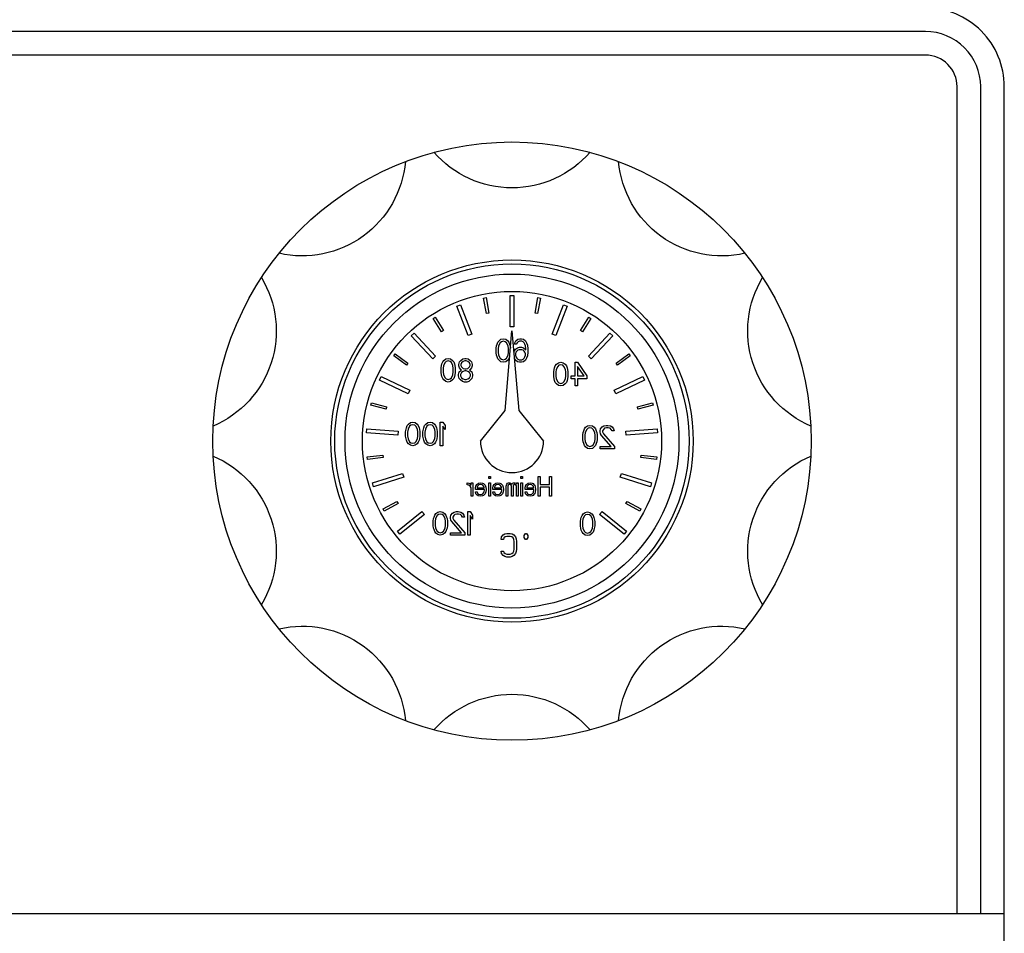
# Model space of a CAD drawing. Header units: millimetres. Extents: x 60394 to 199354, y 20895 to 166073.
# Tile 321 of 565: x 147195 to 147320, y 28179 to 28295. Entities that reach past the tile are written whole.
import ezdxf

# ---------------------------------------------------------------- set-up
doc = ezdxf.new("R2010")
doc.units = ezdxf.units.MM

# ---------------------------------------------------------------- blocks, each defined once
blk = doc.blocks.new('*U42')
blk.add_arc((0, -8.96), 13.12, 40.9361, 139.0639)
blk = doc.blocks.new('*U43')
at = {"color": 0, "linetype": 'ByBlock', "lineweight": -2, "transparency": 16777216}
for p, rotation in [((-844.6, 2147.53), 180), ((-865.94, 2140.6), 215.9999999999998), ((-823.26, 2140.6), 143.9999999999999), ((-879.13, 2122.44), 251.9999999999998), ((-810.07, 2122.44), 107.9999999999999), ((-879.13, 2100), 287.9999999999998), ((-810.07, 2100), 71.9999999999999), ((-865.94, 2081.85), 323.9999999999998), ((-823.26, 2081.85), 35.99999999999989)]:
    blk.add_blockref('*U42', p, dxfattribs=dict(at, rotation=rotation))
blk.add_blockref('*U42', (-844.6, 2074.91), dxfattribs=at)

msp = doc.modelspace()

# ---------------------------------------------------------------- linework, layer by layer
at = {"color": 0, "linetype": 'Continuous', "lineweight": -2}
for p, q in [((147253.66, 28260.12), (147253.96, 28260.18)), ((147254.04, 28258.16), (147253.66, 28260.12)), ((147253.96, 28260.18), (147254.33, 28258.21)), ((147257.01, 28260.47), (147257.51, 28260.47)), ((147257.01, 28256.47), (147257.01, 28260.47)), ((147257.51, 28260.47), (147257.51, 28256.47)), ((147260.19, 28258.21), (147260.56, 28260.18)), ((147260.86, 28260.12), (147260.49, 28258.16)), ((147260.56, 28260.18), (147260.86, 28260.12)), ((147250.25, 28259.09), (147250.71, 28259.28)), ((147251.71, 28255.37), (147250.25, 28259.09)), ((147250.71, 28259.28), (147252.18, 28255.56)), ((147262.34, 28255.56), (147263.81, 28259.28)), ((147264.27, 28259.09), (147262.81, 28255.37)), ((147263.81, 28259.28), (147264.27, 28259.09)), ((147247.26, 28257.54), (147247.52, 28257.7)), ((147248.33, 28255.85), (147247.26, 28257.54)), ((147247.52, 28257.7), (147248.58, 28256.01)), ((147254.33, 28258.21), (147254.04, 28258.16)), ((147260.49, 28258.16), (147260.19, 28258.21)), ((147265.94, 28256.01), (147267.01, 28257.7)), ((147267.26, 28257.54), (147266.19, 28255.85)), ((147267.01, 28257.7), (147267.26, 28257.54)), ((147257.51, 28256.47), (147257.01, 28256.47)), ((147244.46, 28255.33), (147244.83, 28255.67)), ((147247.19, 28252.41), (147244.46, 28255.33)), ((147244.83, 28255.67), (147247.55, 28252.75)), ((147248.58, 28256.01), (147248.33, 28255.85)), ((147252.18, 28255.56), (147251.71, 28255.37)), ((147256.38, 28245.87), (147257.26, 28255.97)), ((147257.26, 28255.97), (147258.14, 28245.87)), ((147262.81, 28255.37), (147262.34, 28255.56)), ((147266.19, 28255.85), (147265.94, 28256.01)), ((147266.97, 28252.75), (147269.69, 28255.67)), ((147270.06, 28255.33), (147267.33, 28252.41)), ((147269.69, 28255.67), (147270.06, 28255.33)), ((147255.26, 28253.76), (147255.31, 28254.08)), ((147255.26, 28253.19), (147255.26, 28253.76)), ((147255.31, 28254.08), (147255.36, 28254.27)), ((147255.36, 28254.27), (147255.46, 28254.53)), ((147255.46, 28254.53), (147255.61, 28254.72)), ((147255.56, 28254.08), (147255.51, 28253.7)), ((147255.76, 28254.46), (147255.56, 28254.08)), ((147255.61, 28254.72), (147255.86, 28254.91)), ((147255.91, 28254.59), (147255.76, 28254.46)), ((147255.86, 28254.91), (147256.16, 28254.97)), ((147256.16, 28254.65), (147255.91, 28254.59)), ((147256.16, 28254.97), (147256.46, 28254.91)), ((147256.41, 28254.59), (147256.16, 28254.65)), ((147256.56, 28254.46), (147256.41, 28254.59)), ((147256.46, 28254.91), (147256.71, 28254.72)), ((147256.76, 28254.08), (147256.56, 28254.46)), ((147256.71, 28254.72), (147256.86, 28254.53)), ((147256.81, 28253.7), (147256.76, 28254.08)), ((147256.86, 28254.53), (147256.96, 28254.27)), ((147256.96, 28254.27), (147257.01, 28254.08)), ((147257.01, 28254.08), (147257.06, 28253.76)), ((147257.56, 28254.27), (147257.61, 28254.46)), ((147257.81, 28254.27), (147257.56, 28254.27)), ((147257.61, 28254.46), (147257.76, 28254.72)), ((147257.71, 28253.63), (147257.96, 28253.82)), ((147257.76, 28254.72), (147258.01, 28254.91)), ((147257.91, 28254.46), (147257.81, 28254.27)), ((147258.06, 28254.59), (147257.91, 28254.46)), ((147257.96, 28253.82), (147258.21, 28253.89)), ((147258.01, 28254.91), (147258.26, 28254.97)), ((147258.21, 28254.65), (147258.06, 28254.59)), ((147258.51, 28254.65), (147258.21, 28254.65)), ((147258.21, 28253.89), (147258.46, 28253.89)), ((147258.26, 28254.97), (147258.46, 28254.97)), ((147258.46, 28254.97), (147258.71, 28254.91)), ((147258.46, 28253.89), (147258.71, 28253.82)), ((147258.66, 28254.59), (147258.51, 28254.65)), ((147258.81, 28254.46), (147258.66, 28254.59)), ((147258.71, 28254.91), (147258.96, 28254.72)), ((147258.71, 28253.82), (147259.01, 28253.57)), ((147258.91, 28254.27), (147258.81, 28254.46)), ((147258.96, 28254.08), (147258.91, 28254.27)), ((147258.96, 28254.72), (147259.11, 28254.46)), ((147259.01, 28253.7), (147258.96, 28254.08)), ((147259.11, 28254.46), (147259.21, 28254.14)), ((147259.21, 28254.14), (147259.26, 28253.7)), ((147242.25, 28252.79), (147242.43, 28253.03)), ((147243.87, 28251.61), (147242.25, 28252.79)), ((147242.43, 28253.03), (147244.04, 28251.85)), ((147247.55, 28252.75), (147247.19, 28252.41)), ((147255.31, 28252.87), (147255.26, 28253.19)), ((147255.36, 28252.68), (147255.31, 28252.87)), ((147255.46, 28252.42), (147255.36, 28252.68)), ((147255.51, 28253.7), (147255.51, 28253.25)), ((147255.51, 28253.25), (147255.56, 28252.87)), ((147255.56, 28252.87), (147255.76, 28252.48)), ((147256.56, 28252.48), (147256.76, 28252.87)), ((147256.76, 28252.87), (147256.81, 28253.25)), ((147256.81, 28253.25), (147256.81, 28253.7)), ((147256.96, 28252.68), (147256.86, 28252.42)), ((147257.5, 28253.25), (147257.56, 28253.44)), ((147257.56, 28253.44), (147257.71, 28253.63)), ((147257.76, 28253.25), (147257.71, 28253.06)), ((147257.71, 28253.06), (147257.71, 28252.87)), ((147257.71, 28252.87), (147257.76, 28252.68)), ((147257.86, 28253.38), (147257.76, 28253.25)), ((147257.76, 28252.68), (147257.86, 28252.48)), ((147258.01, 28253.51), (147257.86, 28253.38)), ((147258.16, 28253.57), (147258.01, 28253.51)), ((147258.51, 28253.57), (147258.16, 28253.57)), ((147258.66, 28253.51), (147258.51, 28253.57)), ((147258.81, 28253.38), (147258.66, 28253.51)), ((147258.91, 28253.25), (147258.81, 28253.38)), ((147258.81, 28252.48), (147258.91, 28252.68)), ((147258.96, 28253.06), (147258.91, 28253.25)), ((147258.91, 28252.68), (147258.96, 28252.87)), ((147258.96, 28252.87), (147258.96, 28253.06)), ((147259.01, 28253.57), (147259.01, 28253.7)), ((147259.21, 28252.8), (147259.11, 28252.48)), ((147259.26, 28253.25), (147259.21, 28252.8)), ((147259.26, 28253.7), (147259.26, 28253.25)), ((147267.33, 28252.41), (147266.97, 28252.75)), ((147270.48, 28251.85), (147272.09, 28253.03)), ((147272.27, 28252.79), (147270.66, 28251.61)), ((147272.09, 28253.03), (147272.27, 28252.79)), ((147244.04, 28251.85), (147243.87, 28251.61)), ((147248.26, 28251.26), (147248.31, 28251.58)), ((147248.26, 28250.69), (147248.26, 28251.26)), ((147248.31, 28251.58), (147248.36, 28251.77)), ((147248.36, 28251.77), (147248.46, 28252.03)), ((147248.46, 28252.03), (147248.61, 28252.22)), ((147248.56, 28251.58), (147248.51, 28251.2)), ((147248.76, 28251.96), (147248.56, 28251.58)), ((147248.61, 28252.22), (147248.86, 28252.41)), ((147248.91, 28252.09), (147248.76, 28251.96)), ((147248.86, 28252.41), (147249.16, 28252.47)), ((147249.16, 28252.15), (147248.91, 28252.09)), ((147249.16, 28252.47), (147249.46, 28252.41)), ((147249.41, 28252.09), (147249.16, 28252.15)), ((147249.56, 28251.96), (147249.41, 28252.09)), ((147249.46, 28252.41), (147249.71, 28252.22)), ((147249.76, 28251.58), (147249.56, 28251.96)), ((147249.71, 28252.22), (147249.86, 28252.03)), ((147249.81, 28251.2), (147249.76, 28251.58)), ((147249.86, 28252.03), (147249.96, 28251.77)), ((147249.96, 28251.77), (147250.01, 28251.58)), ((147250.01, 28251.58), (147250.06, 28251.26)), ((147250.06, 28251.26), (147250.06, 28250.69)), ((147250.51, 28251.71), (147250.61, 28252.03)), ((147250.51, 28251.52), (147250.51, 28251.71)), ((147250.61, 28251.26), (147250.51, 28251.52)), ((147250.61, 28252.03), (147250.76, 28252.22)), ((147250.76, 28251.07), (147250.61, 28251.26)), ((147250.76, 28252.22), (147251.01, 28252.41)), ((147250.86, 28251.9), (147250.76, 28251.71)), ((147250.76, 28251.71), (147250.76, 28251.58)), ((147250.76, 28251.58), (147250.86, 28251.39)), ((147251.06, 28252.09), (147250.86, 28251.9)), ((147250.86, 28251.39), (147251.06, 28251.2)), ((147251.01, 28252.41), (147251.26, 28252.47)), ((147251.26, 28252.15), (147251.06, 28252.09)), ((147251.26, 28252.47), (147251.46, 28252.47)), ((147251.46, 28252.15), (147251.26, 28252.15)), ((147251.46, 28252.47), (147251.71, 28252.41)), ((147251.66, 28252.09), (147251.46, 28252.15)), ((147251.86, 28251.9), (147251.66, 28252.09)), ((147251.66, 28251.2), (147251.86, 28251.39)), ((147251.71, 28252.41), (147251.96, 28252.22)), ((147251.96, 28251.71), (147251.86, 28251.9)), ((147251.86, 28251.39), (147251.96, 28251.58)), ((147251.96, 28252.22), (147252.11, 28252.03)), ((147251.96, 28251.58), (147251.96, 28251.71)), ((147252.11, 28251.26), (147251.96, 28251.07)), ((147252.11, 28252.03), (147252.21, 28251.71)), ((147252.21, 28251.52), (147252.11, 28251.26)), ((147252.21, 28251.71), (147252.21, 28251.52)), ((147255.61, 28252.23), (147255.46, 28252.42)), ((147255.86, 28252.04), (147255.61, 28252.23)), ((147255.76, 28252.48), (147255.91, 28252.36)), ((147256.16, 28251.97), (147255.86, 28252.04)), ((147255.91, 28252.36), (147256.16, 28252.29)), ((147256.16, 28252.29), (147256.41, 28252.36)), ((147256.46, 28252.04), (147256.16, 28251.97)), ((147256.41, 28252.36), (147256.56, 28252.48)), ((147256.71, 28252.23), (147256.46, 28252.04)), ((147256.86, 28252.42), (147256.71, 28252.23)), ((147257.71, 28252.23), (147257.57, 28252.47)), ((147257.96, 28252.04), (147257.71, 28252.23)), ((147257.86, 28252.48), (147258.01, 28252.36)), ((147258.21, 28251.97), (147257.96, 28252.04)), ((147258.01, 28252.36), (147258.16, 28252.29)), ((147258.16, 28252.29), (147258.51, 28252.29)), ((147258.46, 28251.97), (147258.21, 28251.97)), ((147258.71, 28252.04), (147258.46, 28251.97)), ((147258.51, 28252.29), (147258.66, 28252.36)), ((147258.66, 28252.36), (147258.81, 28252.48)), ((147258.96, 28252.23), (147258.71, 28252.04)), ((147259.11, 28252.48), (147258.96, 28252.23)), ((147262.61, 28251.08), (147262.66, 28251.27)), ((147262.66, 28251.27), (147262.76, 28251.53)), ((147262.76, 28251.53), (147262.91, 28251.72)), ((147263.06, 28251.46), (147262.86, 28251.08)), ((147262.91, 28251.72), (147263.16, 28251.91)), ((147263.21, 28251.59), (147263.06, 28251.46)), ((147263.16, 28251.91), (147263.46, 28251.97)), ((147263.46, 28251.65), (147263.21, 28251.59)), ((147263.46, 28251.97), (147263.76, 28251.91)), ((147263.71, 28251.59), (147263.46, 28251.65)), ((147263.86, 28251.46), (147263.71, 28251.59)), ((147263.76, 28251.91), (147264.01, 28251.72)), ((147264.06, 28251.08), (147263.86, 28251.46)), ((147264.01, 28251.72), (147264.16, 28251.53)), ((147264.16, 28251.53), (147264.26, 28251.27)), ((147264.26, 28251.27), (147264.31, 28251.08)), ((147265.26, 28251.97), (147265.56, 28251.97)), ((147265.26, 28250.25), (147265.26, 28251.97)), ((147265.56, 28251.97), (147266.76, 28250.25)), ((147266.41, 28250.25), (147265.56, 28251.46)), ((147265.56, 28251.46), (147265.56, 28250.25)), ((147270.66, 28251.61), (147270.48, 28251.85)), ((147240.45, 28249.71), (147240.67, 28250.16)), ((147240.67, 28250.16), (147244.28, 28248.44)), ((147248.31, 28250.37), (147248.26, 28250.69)), ((147248.36, 28250.18), (147248.31, 28250.37)), ((147248.46, 28249.92), (147248.36, 28250.18)), ((147248.51, 28251.2), (147248.51, 28250.75)), ((147248.51, 28250.75), (147248.56, 28250.37)), ((147248.56, 28250.37), (147248.76, 28249.98)), ((147249.56, 28249.98), (147249.76, 28250.37)), ((147249.76, 28250.37), (147249.81, 28250.75)), ((147249.81, 28250.75), (147249.81, 28251.2)), ((147249.96, 28250.18), (147249.86, 28249.92)), ((147250.01, 28250.37), (147249.96, 28250.18)), ((147250.06, 28250.69), (147250.01, 28250.37)), ((147250.46, 28250.43), (147250.56, 28250.75)), ((147250.46, 28250.24), (147250.46, 28250.43)), ((147250.56, 28249.92), (147250.46, 28250.24)), ((147250.56, 28250.75), (147250.76, 28250.94)), ((147250.86, 28250.69), (147250.71, 28250.43)), ((147250.71, 28250.43), (147250.71, 28250.24)), ((147250.71, 28250.24), (147250.86, 28249.98)), ((147250.86, 28251.01), (147250.76, 28251.07)), ((147250.76, 28250.94), (147250.86, 28251.01)), ((147251.06, 28250.81), (147250.86, 28250.69)), ((147251.06, 28251.2), (147251.26, 28251.13)), ((147251.26, 28250.88), (147251.06, 28250.81)), ((147251.26, 28251.13), (147251.46, 28251.13)), ((147251.46, 28250.88), (147251.26, 28250.88)), ((147251.46, 28251.13), (147251.66, 28251.2)), ((147251.66, 28250.81), (147251.46, 28250.88)), ((147251.86, 28250.69), (147251.66, 28250.81)), ((147251.96, 28251.07), (147251.86, 28251.01)), ((147251.86, 28251.01), (147251.96, 28250.94)), ((147252.01, 28250.43), (147251.86, 28250.69)), ((147251.86, 28249.98), (147252.01, 28250.24)), ((147251.96, 28250.94), (147252.16, 28250.75)), ((147252.01, 28250.24), (147252.01, 28250.43)), ((147252.16, 28250.75), (147252.26, 28250.43)), ((147252.26, 28250.24), (147252.16, 28249.92)), ((147252.26, 28250.43), (147252.26, 28250.24)), ((147262.56, 28250.76), (147262.61, 28251.08)), ((147262.56, 28250.19), (147262.56, 28250.76)), ((147262.61, 28249.87), (147262.56, 28250.19)), ((147262.86, 28251.08), (147262.81, 28250.7)), ((147262.81, 28250.7), (147262.81, 28250.25)), ((147262.81, 28250.25), (147262.86, 28249.87)), ((147264.11, 28250.7), (147264.06, 28251.08)), ((147264.06, 28249.87), (147264.11, 28250.25)), ((147264.11, 28250.25), (147264.11, 28250.7)), ((147264.31, 28251.08), (147264.36, 28250.76)), ((147264.36, 28250.19), (147264.31, 28249.87)), ((147264.36, 28250.76), (147264.36, 28250.19)), ((147264.76, 28250.25), (147265.26, 28250.25)), ((147264.76, 28249.87), (147264.76, 28250.25)), ((147265.56, 28250.25), (147266.41, 28250.25)), ((147266.76, 28250.25), (147266.76, 28249.87)), ((147270.24, 28248.44), (147273.85, 28250.16)), ((147273.85, 28250.16), (147274.07, 28249.71)), ((147244.06, 28247.99), (147240.45, 28249.71)), ((147248.61, 28249.73), (147248.46, 28249.92)), ((147248.86, 28249.54), (147248.61, 28249.73)), ((147248.76, 28249.98), (147248.91, 28249.86)), ((147249.16, 28249.47), (147248.86, 28249.54)), ((147248.91, 28249.86), (147249.16, 28249.79)), ((147249.16, 28249.79), (147249.41, 28249.86)), ((147249.46, 28249.54), (147249.16, 28249.47)), ((147249.41, 28249.86), (147249.56, 28249.98)), ((147249.71, 28249.73), (147249.46, 28249.54)), ((147249.86, 28249.92), (147249.71, 28249.73)), ((147250.71, 28249.73), (147250.56, 28249.92)), ((147250.96, 28249.54), (147250.71, 28249.73)), ((147250.86, 28249.98), (147251.06, 28249.86)), ((147251.21, 28249.47), (147250.96, 28249.54)), ((147251.06, 28249.86), (147251.26, 28249.79)), ((147251.51, 28249.47), (147251.21, 28249.47)), ((147251.26, 28249.79), (147251.46, 28249.79)), ((147251.46, 28249.79), (147251.66, 28249.86)), ((147251.76, 28249.54), (147251.51, 28249.47)), ((147251.66, 28249.86), (147251.86, 28249.98)), ((147252.01, 28249.73), (147251.76, 28249.54)), ((147252.16, 28249.92), (147252.01, 28249.73)), ((147262.66, 28249.68), (147262.61, 28249.87)), ((147262.76, 28249.42), (147262.66, 28249.68)), ((147262.91, 28249.23), (147262.76, 28249.42)), ((147262.86, 28249.87), (147263.06, 28249.48)), ((147263.16, 28249.04), (147262.91, 28249.23)), ((147263.06, 28249.48), (147263.21, 28249.36)), ((147263.46, 28248.97), (147263.16, 28249.04)), ((147263.21, 28249.36), (147263.46, 28249.29)), ((147263.46, 28249.29), (147263.71, 28249.36)), ((147263.76, 28249.04), (147263.46, 28248.97)), ((147263.71, 28249.36), (147263.86, 28249.48)), ((147264.01, 28249.23), (147263.76, 28249.04)), ((147263.86, 28249.48), (147264.06, 28249.87)), ((147264.16, 28249.42), (147264.01, 28249.23)), ((147264.26, 28249.68), (147264.16, 28249.42)), ((147264.31, 28249.87), (147264.26, 28249.68)), ((147265.26, 28249.87), (147264.76, 28249.87)), ((147265.26, 28248.97), (147265.26, 28249.87)), ((147265.56, 28248.97), (147265.26, 28248.97)), ((147266.76, 28249.87), (147265.56, 28249.87)), ((147265.56, 28249.87), (147265.56, 28248.97)), ((147274.07, 28249.71), (147270.46, 28247.99)), ((147244.28, 28248.44), (147244.06, 28247.99)), ((147270.46, 28247.99), (147270.24, 28248.44)), ((147239.33, 28246.54), (147239.41, 28246.83)), ((147241.27, 28246.03), (147239.33, 28246.54)), ((147239.41, 28246.83), (147241.34, 28246.32)), ((147241.34, 28246.32), (147241.27, 28246.03)), ((147273.18, 28246.32), (147275.11, 28246.83)), ((147273.25, 28246.03), (147273.18, 28246.32)), ((147275.19, 28246.54), (147273.25, 28246.03)), ((147275.11, 28246.83), (147275.19, 28246.54)), ((147253.26, 28241.97), (147256.38, 28245.87)), ((147258.14, 28245.87), (147261.26, 28241.97)), ((147243.86, 28243.67), (147243.96, 28243.93)), ((147243.96, 28243.93), (147244.11, 28244.12)), ((147244.26, 28243.86), (147244.06, 28243.48)), ((147244.11, 28244.12), (147244.36, 28244.31)), ((147244.41, 28243.99), (147244.26, 28243.86)), ((147244.36, 28244.31), (147244.66, 28244.37)), ((147244.66, 28244.05), (147244.41, 28243.99)), ((147244.66, 28244.37), (147244.96, 28244.31)), ((147244.91, 28243.99), (147244.66, 28244.05)), ((147245.06, 28243.86), (147244.91, 28243.99)), ((147244.96, 28244.31), (147245.21, 28244.12)), ((147245.26, 28243.48), (147245.06, 28243.86)), ((147245.21, 28244.12), (147245.36, 28243.93)), ((147245.36, 28243.93), (147245.46, 28243.67)), ((147246.06, 28243.67), (147246.16, 28243.93)), ((147246.16, 28243.93), (147246.31, 28244.12)), ((147246.46, 28243.86), (147246.26, 28243.48)), ((147246.31, 28244.12), (147246.56, 28244.31)), ((147246.61, 28243.99), (147246.46, 28243.86)), ((147246.56, 28244.31), (147246.86, 28244.37)), ((147246.86, 28244.05), (147246.61, 28243.99)), ((147246.86, 28244.37), (147247.16, 28244.31)), ((147247.11, 28243.99), (147246.86, 28244.05)), ((147247.26, 28243.86), (147247.11, 28243.99)), ((147247.16, 28244.31), (147247.41, 28244.12)), ((147247.46, 28243.48), (147247.26, 28243.86)), ((147247.41, 28244.12), (147247.56, 28243.93)), ((147247.56, 28243.93), (147247.66, 28243.67)), ((147248.16, 28244.37), (147248.46, 28244.37)), ((147248.16, 28241.37), (147248.16, 28244.37)), ((147248.46, 28244.37), (147248.76, 28243.93)), ((147248.46, 28243.86), (147248.46, 28241.37)), ((147248.76, 28243.42), (147248.46, 28243.86)), ((147248.76, 28243.93), (147248.76, 28243.42)), ((147266.61, 28243.72), (147266.86, 28243.91)), ((147266.86, 28243.91), (147267.16, 28243.97)), ((147267.16, 28243.97), (147267.46, 28243.91)), ((147267.46, 28243.91), (147267.71, 28243.72)), ((147268.51, 28243.53), (147268.71, 28243.78)), ((147268.71, 28243.78), (147268.91, 28243.91)), ((147268.91, 28243.91), (147269.21, 28243.97)), ((147269.21, 28243.97), (147269.41, 28243.97)), ((147269.41, 28243.97), (147269.76, 28243.91)), ((147269.76, 28243.91), (147269.96, 28243.78)), ((147269.96, 28243.78), (147270.16, 28243.53)), ((147238.79, 28243.01), (147238.82, 28243.51)), ((147242.78, 28242.74), (147238.79, 28243.01)), ((147238.82, 28243.51), (147242.81, 28243.23)), ((147242.81, 28243.23), (147242.78, 28242.74)), ((147243.76, 28243.16), (147243.81, 28243.48)), ((147243.76, 28242.59), (147243.76, 28243.16)), ((147243.81, 28242.27), (147243.76, 28242.59)), ((147243.81, 28243.48), (147243.86, 28243.67)), ((147244.06, 28243.48), (147244.01, 28243.1)), ((147244.01, 28243.1), (147244.01, 28242.65)), ((147244.01, 28242.65), (147244.06, 28242.27)), ((147245.31, 28243.1), (147245.26, 28243.48)), ((147245.26, 28242.27), (147245.31, 28242.65)), ((147245.31, 28242.65), (147245.31, 28243.1)), ((147245.46, 28243.67), (147245.51, 28243.48)), ((147245.51, 28243.48), (147245.56, 28243.16)), ((147245.56, 28242.59), (147245.51, 28242.27)), ((147245.56, 28243.16), (147245.56, 28242.59)), ((147245.96, 28243.16), (147246.01, 28243.48)), ((147245.96, 28242.59), (147245.96, 28243.16)), ((147246.01, 28242.27), (147245.96, 28242.59)), ((147246.01, 28243.48), (147246.06, 28243.67)), ((147246.26, 28243.48), (147246.21, 28243.1)), ((147246.21, 28243.1), (147246.21, 28242.65)), ((147246.21, 28242.65), (147246.26, 28242.27)), ((147247.51, 28243.1), (147247.46, 28243.48)), ((147247.46, 28242.27), (147247.51, 28242.65)), ((147247.51, 28242.65), (147247.51, 28243.1)), ((147247.66, 28243.67), (147247.71, 28243.48)), ((147247.71, 28243.48), (147247.76, 28243.16)), ((147247.76, 28242.59), (147247.71, 28242.27)), ((147247.76, 28243.16), (147247.76, 28242.59)), ((147266.26, 28242.76), (147266.31, 28243.08)), ((147266.26, 28242.19), (147266.26, 28242.76)), ((147266.31, 28243.08), (147266.36, 28243.27)), ((147266.36, 28243.27), (147266.46, 28243.53)), ((147266.46, 28243.53), (147266.61, 28243.72)), ((147266.56, 28243.08), (147266.51, 28242.7)), ((147266.51, 28242.7), (147266.51, 28242.25)), ((147266.76, 28243.46), (147266.56, 28243.08)), ((147266.91, 28243.59), (147266.76, 28243.46)), ((147267.16, 28243.65), (147266.91, 28243.59)), ((147267.41, 28243.59), (147267.16, 28243.65)), ((147267.56, 28243.46), (147267.41, 28243.59)), ((147267.76, 28243.08), (147267.56, 28243.46)), ((147267.71, 28243.72), (147267.86, 28243.53)), ((147267.81, 28242.7), (147267.76, 28243.08)), ((147267.81, 28242.25), (147267.81, 28242.7)), ((147267.86, 28243.53), (147267.96, 28243.27)), ((147267.96, 28243.27), (147268.01, 28243.08)), ((147268.01, 28243.08), (147268.06, 28242.76)), ((147268.06, 28242.76), (147268.06, 28242.19)), ((147268.46, 28243.27), (147268.51, 28243.53)), ((147268.46, 28243.14), (147268.46, 28243.27)), ((147268.51, 28242.89), (147268.46, 28243.14)), ((147268.61, 28242.7), (147268.51, 28242.89)), ((147269.86, 28241.29), (147268.61, 28242.7)), ((147268.86, 28243.46), (147268.76, 28243.27)), ((147268.76, 28243.27), (147268.76, 28243.14)), ((147268.76, 28243.14), (147268.86, 28242.89)), ((147269.01, 28243.59), (147268.86, 28243.46)), ((147268.86, 28242.89), (147270.26, 28241.29)), ((147269.26, 28243.65), (147269.01, 28243.59)), ((147269.46, 28243.65), (147269.26, 28243.65)), ((147269.71, 28243.59), (147269.46, 28243.65)), ((147269.86, 28243.46), (147269.71, 28243.59)), ((147269.96, 28243.27), (147269.86, 28243.46)), ((147270.21, 28243.27), (147269.96, 28243.27)), ((147270.16, 28243.53), (147270.21, 28243.27)), ((147271.71, 28243.23), (147275.7, 28243.51)), ((147271.74, 28242.74), (147271.71, 28243.23)), ((147275.73, 28243.01), (147271.74, 28242.74)), ((147275.7, 28243.51), (147275.73, 28243.01)), ((147243.86, 28242.08), (147243.81, 28242.27)), ((147243.96, 28241.82), (147243.86, 28242.08)), ((147244.11, 28241.63), (147243.96, 28241.82)), ((147244.06, 28242.27), (147244.26, 28241.88)), ((147244.36, 28241.44), (147244.11, 28241.63)), ((147244.26, 28241.88), (147244.41, 28241.76)), ((147244.66, 28241.37), (147244.36, 28241.44)), ((147244.41, 28241.76), (147244.66, 28241.69)), ((147244.66, 28241.69), (147244.91, 28241.76)), ((147244.96, 28241.44), (147244.66, 28241.37)), ((147244.91, 28241.76), (147245.06, 28241.88)), ((147245.21, 28241.63), (147244.96, 28241.44)), ((147245.06, 28241.88), (147245.26, 28242.27)), ((147245.36, 28241.82), (147245.21, 28241.63)), ((147245.46, 28242.08), (147245.36, 28241.82)), ((147245.51, 28242.27), (147245.46, 28242.08)), ((147246.06, 28242.08), (147246.01, 28242.27)), ((147246.16, 28241.82), (147246.06, 28242.08)), ((147246.31, 28241.63), (147246.16, 28241.82)), ((147246.26, 28242.27), (147246.46, 28241.88)), ((147246.56, 28241.44), (147246.31, 28241.63)), ((147246.46, 28241.88), (147246.61, 28241.76)), ((147246.86, 28241.37), (147246.56, 28241.44)), ((147246.61, 28241.76), (147246.86, 28241.69)), ((147246.86, 28241.69), (147247.11, 28241.76)), ((147247.16, 28241.44), (147246.86, 28241.37)), ((147247.11, 28241.76), (147247.26, 28241.88)), ((147247.41, 28241.63), (147247.16, 28241.44)), ((147247.26, 28241.88), (147247.46, 28242.27)), ((147247.56, 28241.82), (147247.41, 28241.63)), ((147247.66, 28242.08), (147247.56, 28241.82)), ((147247.71, 28242.27), (147247.66, 28242.08)), ((147248.46, 28241.37), (147248.16, 28241.37)), ((147266.31, 28241.87), (147266.26, 28242.19)), ((147266.36, 28241.68), (147266.31, 28241.87)), ((147266.46, 28241.42), (147266.36, 28241.68)), ((147266.61, 28241.23), (147266.46, 28241.42)), ((147266.51, 28242.25), (147266.56, 28241.87)), ((147266.56, 28241.87), (147266.76, 28241.48)), ((147266.76, 28241.48), (147266.91, 28241.36)), ((147266.91, 28241.36), (147267.16, 28241.29)), ((147267.16, 28241.29), (147267.41, 28241.36)), ((147267.41, 28241.36), (147267.56, 28241.48)), ((147267.56, 28241.48), (147267.76, 28241.87)), ((147267.86, 28241.42), (147267.71, 28241.23)), ((147267.76, 28241.87), (147267.81, 28242.25)), ((147267.96, 28241.68), (147267.86, 28241.42)), ((147268.01, 28241.87), (147267.96, 28241.68)), ((147268.06, 28242.19), (147268.01, 28241.87)), ((147268.46, 28240.97), (147268.46, 28241.29)), ((147268.46, 28241.29), (147269.86, 28241.29)), ((147270.26, 28241.29), (147270.26, 28240.97)), ((147238.87, 28239.95), (147240.86, 28240.18)), ((147240.86, 28240.18), (147240.89, 28239.89)), ((147266.86, 28241.04), (147266.61, 28241.23)), ((147267.16, 28240.97), (147266.86, 28241.04)), ((147267.46, 28241.04), (147267.16, 28240.97)), ((147267.71, 28241.23), (147267.46, 28241.04)), ((147270.26, 28240.97), (147268.46, 28240.97)), ((147273.63, 28239.89), (147273.66, 28240.18)), ((147273.66, 28240.18), (147275.65, 28239.95)), ((147238.91, 28239.65), (147238.87, 28239.95)), ((147240.89, 28239.89), (147238.91, 28239.65)), ((147275.61, 28239.65), (147273.63, 28239.89)), ((147275.65, 28239.95), (147275.61, 28239.65)), ((147239.54, 28236.65), (147243.36, 28237.85)), ((147243.36, 28237.85), (147243.51, 28237.37)), ((147271.01, 28237.37), (147271.16, 28237.85)), ((147271.16, 28237.85), (147274.98, 28236.65)), ((147239.69, 28236.17), (147239.54, 28236.65)), ((147243.51, 28237.37), (147239.69, 28236.17)), ((147251.55, 28236.41), (147251.55, 28236.68)), ((147251.55, 28236.68), (147251.76, 28236.62)), ((147251.8, 28236.36), (147251.55, 28236.41)), ((147251.76, 28236.62), (147251.89, 28236.57)), ((147251.97, 28236.25), (147251.8, 28236.36)), ((147251.89, 28236.57), (147252.01, 28236.46)), ((147252.09, 28236.04), (147251.97, 28236.25)), ((147252.01, 28236.46), (147252.09, 28236.36)), ((147252.09, 28236.68), (147252.3, 28236.68)), ((147252.09, 28236.36), (147252.09, 28236.68)), ((147252.3, 28236.68), (147252.3, 28234.97)), ((147252.64, 28236.04), (147252.68, 28236.25)), ((147252.68, 28236.25), (147252.8, 28236.46)), ((147252.8, 28236.46), (147253.01, 28236.62)), ((147252.93, 28236.3), (147252.84, 28236.14)), ((147253.05, 28236.41), (147252.93, 28236.3)), ((147253.01, 28236.62), (147253.26, 28236.68)), ((147253.3, 28236.46), (147253.05, 28236.41)), ((147253.26, 28236.68), (147253.51, 28236.62)), ((147253.47, 28236.41), (147253.3, 28236.46)), ((147253.55, 28236.36), (147253.47, 28236.41)), ((147253.51, 28236.62), (147253.64, 28236.57)), ((147253.68, 28236.2), (147253.55, 28236.36)), ((147253.64, 28236.57), (147253.76, 28236.46)), ((147253.76, 28236.46), (147253.84, 28236.36)), ((147253.84, 28236.36), (147253.93, 28236.14)), ((147254.3, 28237.47), (147254.51, 28237.47)), ((147254.3, 28237.21), (147254.3, 28237.47)), ((147254.51, 28237.21), (147254.3, 28237.21)), ((147254.3, 28234.97), (147254.3, 28236.68)), ((147254.3, 28236.68), (147254.51, 28236.68)), ((147254.51, 28237.47), (147254.51, 28237.21)), ((147254.51, 28236.68), (147254.51, 28234.97)), ((147254.84, 28236.04), (147254.89, 28236.25)), ((147254.89, 28236.25), (147255.01, 28236.46)), ((147255.01, 28236.46), (147255.22, 28236.62)), ((147255.14, 28236.3), (147255.05, 28236.14)), ((147255.26, 28236.41), (147255.14, 28236.3)), ((147255.22, 28236.62), (147255.47, 28236.68)), ((147255.51, 28236.46), (147255.26, 28236.41)), ((147255.47, 28236.68), (147255.72, 28236.62)), ((147255.68, 28236.41), (147255.51, 28236.46)), ((147255.76, 28236.36), (147255.68, 28236.41)), ((147255.72, 28236.62), (147255.84, 28236.57)), ((147255.89, 28236.2), (147255.76, 28236.36)), ((147255.84, 28236.57), (147255.97, 28236.46)), ((147255.97, 28236.46), (147256.05, 28236.36)), ((147256.05, 28236.36), (147256.14, 28236.14)), ((147256.51, 28236.25), (147256.59, 28236.52)), ((147256.51, 28234.97), (147256.51, 28236.25)), ((147256.59, 28236.52), (147256.68, 28236.62)), ((147256.68, 28236.62), (147256.8, 28236.68)), ((147256.76, 28236.36), (147256.72, 28236.25)), ((147256.72, 28236.25), (147256.72, 28234.97)), ((147256.8, 28236.41), (147256.76, 28236.36)), ((147256.8, 28236.68), (147256.97, 28236.68)), ((147256.89, 28236.46), (147256.8, 28236.41)), ((147257.01, 28236.46), (147256.89, 28236.46)), ((147256.97, 28236.68), (147257.09, 28236.62)), ((147257.09, 28236.41), (147257.01, 28236.46)), ((147257.09, 28236.62), (147257.22, 28236.46)), ((147257.14, 28236.36), (147257.09, 28236.41)), ((147257.18, 28236.25), (147257.14, 28236.36)), ((147257.18, 28234.97), (147257.18, 28236.25)), ((147257.22, 28236.46), (147257.34, 28236.62)), ((147257.34, 28236.62), (147257.47, 28236.68)), ((147257.43, 28236.36), (147257.39, 28236.25)), ((147257.39, 28236.25), (147257.39, 28234.97)), ((147257.47, 28236.41), (147257.43, 28236.36)), ((147257.47, 28236.68), (147257.64, 28236.68)), ((147257.55, 28236.46), (147257.47, 28236.41)), ((147257.64, 28236.46), (147257.55, 28236.46)), ((147257.64, 28236.68), (147257.76, 28236.62)), ((147257.76, 28236.41), (147257.64, 28236.46)), ((147257.76, 28236.62), (147257.84, 28236.52)), ((147257.84, 28236.3), (147257.76, 28236.41)), ((147257.84, 28236.52), (147257.84, 28236.68)), ((147257.84, 28236.68), (147258.05, 28236.68)), ((147257.84, 28234.97), (147257.84, 28236.3)), ((147258.05, 28236.68), (147258.05, 28234.97)), ((147258.39, 28237.21), (147258.39, 28237.47)), ((147258.39, 28237.47), (147258.59, 28237.47)), ((147258.59, 28237.21), (147258.39, 28237.21)), ((147258.39, 28234.97), (147258.39, 28236.68)), ((147258.39, 28236.68), (147258.59, 28236.68)), ((147258.59, 28237.47), (147258.59, 28237.21)), ((147258.59, 28236.68), (147258.59, 28234.97)), ((147258.93, 28236.04), (147258.97, 28236.25)), ((147258.97, 28236.25), (147259.09, 28236.46)), ((147259.09, 28236.46), (147259.3, 28236.62)), ((147259.22, 28236.3), (147259.14, 28236.14)), ((147259.34, 28236.41), (147259.22, 28236.3)), ((147259.3, 28236.62), (147259.55, 28236.68)), ((147259.59, 28236.46), (147259.34, 28236.41)), ((147259.55, 28236.68), (147259.8, 28236.62)), ((147259.76, 28236.41), (147259.59, 28236.46)), ((147259.84, 28236.36), (147259.76, 28236.41)), ((147259.8, 28236.62), (147259.93, 28236.57)), ((147259.97, 28236.2), (147259.84, 28236.36)), ((147259.93, 28236.57), (147260.05, 28236.46)), ((147260.05, 28236.46), (147260.14, 28236.36)), ((147260.14, 28236.36), (147260.22, 28236.14)), ((147260.59, 28234.97), (147260.59, 28237.47)), ((147260.59, 28237.47), (147260.84, 28237.47)), ((147260.84, 28237.47), (147260.84, 28236.46)), ((147260.84, 28236.46), (147262.01, 28236.46)), ((147262.01, 28236.46), (147262.01, 28237.47)), ((147262.01, 28237.47), (147262.26, 28237.47)), ((147262.26, 28237.47), (147262.26, 28234.97)), ((147274.83, 28236.17), (147271.01, 28237.37)), ((147274.98, 28236.65), (147274.83, 28236.17)), ((147252.09, 28234.97), (147252.09, 28236.04)), ((147252.64, 28235.82), (147252.64, 28236.04)), ((147253.76, 28235.82), (147252.64, 28235.82)), ((147252.64, 28235.51), (147252.84, 28235.51)), ((147252.68, 28235.29), (147252.64, 28235.51)), ((147252.8, 28235.13), (147252.68, 28235.29)), ((147252.97, 28235.03), (147252.8, 28235.13)), ((147252.84, 28236.14), (147252.84, 28236.04)), ((147252.84, 28236.04), (147253.72, 28236.04)), ((147252.84, 28235.51), (147252.89, 28235.35)), ((147252.89, 28235.35), (147253.01, 28235.24)), ((147253.26, 28234.97), (147252.97, 28235.03)), ((147253.01, 28235.24), (147253.3, 28235.19)), ((147253.51, 28235.03), (147253.26, 28234.97)), ((147253.3, 28235.19), (147253.47, 28235.24)), ((147253.47, 28235.24), (147253.55, 28235.29)), ((147253.64, 28235.08), (147253.51, 28235.03)), ((147253.55, 28235.29), (147253.68, 28235.45)), ((147253.76, 28235.19), (147253.64, 28235.08)), ((147253.72, 28236.09), (147253.68, 28236.2)), ((147253.68, 28235.45), (147253.72, 28235.56)), ((147253.72, 28236.04), (147253.72, 28236.09)), ((147253.72, 28235.56), (147253.76, 28235.72)), ((147253.76, 28235.72), (147253.76, 28235.82)), ((147253.84, 28235.29), (147253.76, 28235.19)), ((147253.93, 28235.51), (147253.84, 28235.29)), ((147253.93, 28236.14), (147253.97, 28235.82)), ((147253.97, 28235.82), (147253.93, 28235.51)), ((147254.84, 28235.82), (147254.84, 28236.04)), ((147255.97, 28235.82), (147254.84, 28235.82)), ((147254.89, 28235.29), (147254.84, 28235.51)), ((147254.84, 28235.51), (147255.05, 28235.51)), ((147255.01, 28235.13), (147254.89, 28235.29)), ((147255.18, 28235.03), (147255.01, 28235.13)), ((147255.05, 28236.14), (147255.05, 28236.04)), ((147255.05, 28236.04), (147255.93, 28236.04)), ((147255.05, 28235.51), (147255.09, 28235.35)), ((147255.09, 28235.35), (147255.22, 28235.24)), ((147255.47, 28234.97), (147255.18, 28235.03)), ((147255.22, 28235.24), (147255.51, 28235.19)), ((147255.72, 28235.03), (147255.47, 28234.97)), ((147255.51, 28235.19), (147255.68, 28235.24)), ((147255.68, 28235.24), (147255.76, 28235.29)), ((147255.84, 28235.08), (147255.72, 28235.03)), ((147255.76, 28235.29), (147255.89, 28235.45)), ((147255.97, 28235.19), (147255.84, 28235.08)), ((147255.93, 28236.09), (147255.89, 28236.2)), ((147255.89, 28235.45), (147255.93, 28235.56)), ((147255.93, 28236.04), (147255.93, 28236.09)), ((147255.93, 28235.56), (147255.97, 28235.72)), ((147255.97, 28235.72), (147255.97, 28235.82)), ((147256.05, 28235.29), (147255.97, 28235.19)), ((147256.14, 28235.51), (147256.05, 28235.29)), ((147256.14, 28236.14), (147256.18, 28235.82)), ((147256.18, 28235.82), (147256.14, 28235.51)), ((147258.93, 28235.82), (147258.93, 28236.04)), ((147260.05, 28235.82), (147258.93, 28235.82)), ((147258.97, 28235.29), (147258.93, 28235.51)), ((147258.93, 28235.51), (147259.14, 28235.51)), ((147259.09, 28235.13), (147258.97, 28235.29)), ((147259.26, 28235.03), (147259.09, 28235.13)), ((147259.14, 28236.14), (147259.14, 28236.04)), ((147259.14, 28236.04), (147260.01, 28236.04)), ((147259.14, 28235.51), (147259.18, 28235.35)), ((147259.18, 28235.35), (147259.3, 28235.24)), ((147259.55, 28234.97), (147259.26, 28235.03)), ((147259.3, 28235.24), (147259.59, 28235.19)), ((147259.8, 28235.03), (147259.55, 28234.97)), ((147259.59, 28235.19), (147259.76, 28235.24)), ((147259.76, 28235.24), (147259.84, 28235.29)), ((147259.93, 28235.08), (147259.8, 28235.03)), ((147259.84, 28235.29), (147259.97, 28235.45)), ((147260.05, 28235.19), (147259.93, 28235.08)), ((147260.01, 28236.09), (147259.97, 28236.2)), ((147259.97, 28235.45), (147260.01, 28235.56)), ((147260.01, 28236.04), (147260.01, 28236.09)), ((147260.01, 28235.56), (147260.05, 28235.72)), ((147260.05, 28235.72), (147260.05, 28235.82)), ((147260.14, 28235.29), (147260.05, 28235.19)), ((147260.22, 28235.51), (147260.14, 28235.29)), ((147260.22, 28236.14), (147260.26, 28235.82)), ((147260.26, 28235.82), (147260.22, 28235.51)), ((147260.84, 28236.14), (147260.84, 28234.97)), ((147262.01, 28236.14), (147260.84, 28236.14)), ((147262.01, 28234.97), (147262.01, 28236.14)), ((147240.89, 28233.35), (147242.65, 28234.3)), ((147242.8, 28234.03), (147241.03, 28233.09)), ((147242.65, 28234.3), (147242.8, 28234.03)), ((147252.3, 28234.97), (147252.09, 28234.97)), ((147254.51, 28234.97), (147254.3, 28234.97)), ((147256.72, 28234.97), (147256.51, 28234.97)), ((147257.39, 28234.97), (147257.18, 28234.97)), ((147258.05, 28234.97), (147257.84, 28234.97)), ((147258.59, 28234.97), (147258.39, 28234.97)), ((147260.84, 28234.97), (147260.59, 28234.97)), ((147262.26, 28234.97), (147262.01, 28234.97)), ((147271.72, 28234.03), (147271.87, 28234.3)), ((147273.49, 28233.09), (147271.72, 28234.03)), ((147271.87, 28234.3), (147273.63, 28233.35)), ((147241.03, 28233.09), (147240.89, 28233.35)), ((147242.73, 28230.53), (147245.83, 28233.04)), ((147246.15, 28232.65), (147243.04, 28230.14)), ((147245.83, 28233.04), (147246.15, 28232.65)), ((147247.36, 28232.32), (147247.46, 28232.58)), ((147247.46, 28232.58), (147247.61, 28232.77)), ((147247.76, 28232.51), (147247.56, 28232.13)), ((147247.61, 28232.77), (147247.86, 28232.96)), ((147247.91, 28232.64), (147247.76, 28232.51)), ((147247.86, 28232.96), (147248.16, 28233.02)), ((147248.16, 28232.7), (147247.91, 28232.64)), ((147248.16, 28233.02), (147248.46, 28232.96)), ((147248.41, 28232.64), (147248.16, 28232.7)), ((147248.56, 28232.51), (147248.41, 28232.64)), ((147248.46, 28232.96), (147248.71, 28232.77)), ((147248.76, 28232.13), (147248.56, 28232.51)), ((147248.71, 28232.77), (147248.86, 28232.58)), ((147248.86, 28232.58), (147248.96, 28232.32)), ((147249.46, 28232.32), (147249.51, 28232.58)), ((147249.51, 28232.58), (147249.71, 28232.83)), ((147249.71, 28232.83), (147249.91, 28232.96)), ((147249.86, 28232.51), (147249.76, 28232.32)), ((147250.01, 28232.64), (147249.86, 28232.51)), ((147249.91, 28232.96), (147250.21, 28233.02)), ((147250.26, 28232.7), (147250.01, 28232.64)), ((147250.21, 28233.02), (147250.41, 28233.02)), ((147250.46, 28232.7), (147250.26, 28232.7)), ((147250.41, 28233.02), (147250.76, 28232.96)), ((147250.71, 28232.64), (147250.46, 28232.7)), ((147250.86, 28232.51), (147250.71, 28232.64)), ((147250.76, 28232.96), (147250.96, 28232.83)), ((147250.96, 28232.32), (147250.86, 28232.51)), ((147250.96, 28232.83), (147251.16, 28232.58)), ((147251.16, 28232.58), (147251.21, 28232.32)), ((147251.66, 28233.02), (147251.96, 28233.02)), ((147251.66, 28230.02), (147251.66, 28233.02)), ((147251.96, 28233.02), (147252.26, 28232.58)), ((147251.96, 28232.51), (147251.96, 28230.02)), ((147252.26, 28232.07), (147251.96, 28232.51)), ((147252.26, 28232.58), (147252.26, 28232.07)), ((147266.06, 28232.27), (147266.16, 28232.53)), ((147266.16, 28232.53), (147266.31, 28232.72)), ((147266.31, 28232.72), (147266.56, 28232.91)), ((147266.61, 28232.59), (147266.46, 28232.46)), ((147266.56, 28232.91), (147266.86, 28232.97)), ((147266.86, 28232.65), (147266.61, 28232.59)), ((147266.86, 28232.97), (147267.16, 28232.91)), ((147267.11, 28232.59), (147266.86, 28232.65)), ((147267.26, 28232.46), (147267.11, 28232.59)), ((147267.16, 28232.91), (147267.41, 28232.72)), ((147267.41, 28232.72), (147267.56, 28232.53)), ((147267.56, 28232.53), (147267.66, 28232.27)), ((147268.37, 28232.65), (147268.69, 28233.04)), ((147271.48, 28230.14), (147268.37, 28232.65)), ((147268.69, 28233.04), (147271.79, 28230.53)), ((147273.63, 28233.35), (147273.49, 28233.09)), ((147247.26, 28231.81), (147247.31, 28232.13)), ((147247.26, 28231.24), (147247.26, 28231.81)), ((147247.31, 28232.13), (147247.36, 28232.32)), ((147247.56, 28232.13), (147247.51, 28231.75)), ((147247.51, 28231.75), (147247.51, 28231.3)), ((147247.51, 28231.3), (147247.56, 28230.92)), ((147248.81, 28231.75), (147248.76, 28232.13)), ((147248.76, 28230.92), (147248.81, 28231.3)), ((147248.81, 28231.3), (147248.81, 28231.75)), ((147248.96, 28232.32), (147249.01, 28232.13)), ((147249.01, 28232.13), (147249.06, 28231.81)), ((147249.06, 28231.81), (147249.06, 28231.24)), ((147249.46, 28232.19), (147249.46, 28232.32)), ((147249.51, 28231.94), (147249.46, 28232.19)), ((147249.61, 28231.75), (147249.51, 28231.94)), ((147250.86, 28230.34), (147249.61, 28231.75)), ((147249.76, 28232.32), (147249.76, 28232.19)), ((147249.76, 28232.19), (147249.86, 28231.94)), ((147249.86, 28231.94), (147251.26, 28230.34)), ((147251.21, 28232.32), (147250.96, 28232.32)), ((147265.96, 28231.76), (147266.01, 28232.08)), ((147265.96, 28231.19), (147265.96, 28231.76)), ((147266.01, 28232.08), (147266.06, 28232.27)), ((147266.26, 28232.08), (147266.21, 28231.7)), ((147266.21, 28231.7), (147266.21, 28231.25)), ((147266.21, 28231.25), (147266.26, 28230.87)), ((147266.46, 28232.46), (147266.26, 28232.08)), ((147267.46, 28232.08), (147267.26, 28232.46)), ((147267.51, 28231.7), (147267.46, 28232.08)), ((147267.46, 28230.87), (147267.51, 28231.25)), ((147267.51, 28231.25), (147267.51, 28231.7)), ((147267.66, 28232.27), (147267.71, 28232.08)), ((147267.71, 28232.08), (147267.76, 28231.76)), ((147267.76, 28231.76), (147267.76, 28231.19)), ((147243.04, 28230.14), (147242.73, 28230.53)), ((147247.31, 28230.92), (147247.26, 28231.24)), ((147247.36, 28230.73), (147247.31, 28230.92)), ((147247.46, 28230.47), (147247.36, 28230.73)), ((147247.61, 28230.28), (147247.46, 28230.47)), ((147247.56, 28230.92), (147247.76, 28230.53)), ((147247.86, 28230.09), (147247.61, 28230.28)), ((147247.76, 28230.53), (147247.91, 28230.41)), ((147248.16, 28230.02), (147247.86, 28230.09)), ((147247.91, 28230.41), (147248.16, 28230.34)), ((147248.16, 28230.34), (147248.41, 28230.41)), ((147248.46, 28230.09), (147248.16, 28230.02)), ((147248.41, 28230.41), (147248.56, 28230.53)), ((147248.71, 28230.28), (147248.46, 28230.09)), ((147248.56, 28230.53), (147248.76, 28230.92)), ((147248.86, 28230.47), (147248.71, 28230.28)), ((147248.96, 28230.73), (147248.86, 28230.47)), ((147249.01, 28230.92), (147248.96, 28230.73)), ((147249.06, 28231.24), (147249.01, 28230.92)), ((147249.46, 28230.02), (147249.46, 28230.34)), ((147249.46, 28230.34), (147250.86, 28230.34)), ((147251.26, 28230.02), (147249.46, 28230.02)), ((147251.26, 28230.34), (147251.26, 28230.02)), ((147251.96, 28230.02), (147251.66, 28230.02)), ((147255.94, 28229.8), (147256.14, 28230.05)), ((147256.14, 28230.05), (147256.34, 28230.18)), ((147256.34, 28230.18), (147256.59, 28230.24)), ((147256.59, 28230.24), (147257.04, 28230.24)), ((147257.04, 28230.24), (147257.29, 28230.18)), ((147257.29, 28230.18), (147257.49, 28230.05)), ((147257.49, 28230.05), (147257.69, 28229.8)), ((147258.81, 28229.99), (147258.96, 28230.24)), ((147258.96, 28230.24), (147259.11, 28230.24)), ((147259.11, 28230.24), (147259.26, 28229.99)), ((147266.01, 28230.87), (147265.96, 28231.19)), ((147266.06, 28230.68), (147266.01, 28230.87)), ((147266.16, 28230.42), (147266.06, 28230.68)), ((147266.31, 28230.23), (147266.16, 28230.42)), ((147266.26, 28230.87), (147266.46, 28230.48)), ((147266.56, 28230.04), (147266.31, 28230.23)), ((147266.46, 28230.48), (147266.61, 28230.36)), ((147266.86, 28229.97), (147266.56, 28230.04)), ((147266.61, 28230.36), (147266.86, 28230.29)), ((147266.86, 28230.29), (147267.11, 28230.36)), ((147267.16, 28230.04), (147266.86, 28229.97)), ((147267.11, 28230.36), (147267.26, 28230.48)), ((147267.41, 28230.23), (147267.16, 28230.04)), ((147267.26, 28230.48), (147267.46, 28230.87)), ((147267.56, 28230.42), (147267.41, 28230.23)), ((147267.66, 28230.68), (147267.56, 28230.42)), ((147267.71, 28230.87), (147267.66, 28230.68)), ((147267.76, 28231.19), (147267.71, 28230.87)), ((147271.79, 28230.53), (147271.48, 28230.14)), ((147255.89, 28229.48), (147255.94, 28229.8)), ((147256.19, 28229.48), (147255.89, 28229.48)), ((147256.24, 28229.67), (147256.19, 28229.48)), ((147256.39, 28229.8), (147256.24, 28229.67)), ((147256.59, 28229.86), (147256.39, 28229.8)), ((147257.04, 28229.86), (147256.59, 28229.86)), ((147257.24, 28229.8), (147257.04, 28229.86)), ((147257.39, 28229.67), (147257.24, 28229.8)), ((147257.49, 28229.48), (147257.39, 28229.67)), ((147257.54, 28229.22), (147257.49, 28229.48)), ((147257.54, 28228.26), (147257.54, 28229.22)), ((147257.69, 28229.8), (147257.79, 28229.54)), ((147257.79, 28229.54), (147257.84, 28229.22)), ((147257.84, 28229.22), (147257.84, 28228.26)), ((147258.81, 28229.74), (147258.81, 28229.99)), ((147258.96, 28229.49), (147258.81, 28229.74)), ((147259.11, 28229.49), (147258.96, 28229.49)), ((147259.26, 28229.74), (147259.11, 28229.49)), ((147259.26, 28229.99), (147259.26, 28229.74)), ((147255.94, 28227.69), (147255.89, 28228.01)), ((147255.89, 28228.01), (147256.19, 28228.01)), ((147256.14, 28227.44), (147255.94, 28227.69)), ((147256.19, 28228.01), (147256.24, 28227.82)), ((147256.24, 28227.82), (147256.39, 28227.69)), ((147256.39, 28227.69), (147256.59, 28227.63)), ((147256.59, 28227.63), (147257.04, 28227.63)), ((147257.04, 28227.63), (147257.24, 28227.69)), ((147257.24, 28227.69), (147257.39, 28227.82)), ((147257.39, 28227.82), (147257.49, 28228.01)), ((147257.49, 28228.01), (147257.54, 28228.26)), ((147257.69, 28227.69), (147257.49, 28227.44)), ((147257.79, 28227.95), (147257.69, 28227.69)), ((147257.84, 28228.26), (147257.79, 28227.95)), ((147256.34, 28227.31), (147256.14, 28227.44)), ((147256.59, 28227.24), (147256.34, 28227.31)), ((147257.04, 28227.24), (147256.59, 28227.24)), ((147257.29, 28227.31), (147257.04, 28227.24)), ((147257.49, 28227.44), (147257.29, 28227.31))]:
    msp.add_line(p, q, dxfattribs=at)
at = {"color": 0, "lineweight": -2}
for points in [[(147069.76, 27933.66), (147069.76, 27906.97, 0.414214), (147079.76, 27896.97), (147309.76, 27896.97, 0.414214), (147319.76, 27906.97), (147319.76, 28286.97, 0.414214), (147309.76, 28296.97), (147079.76, 28296.97, 0.414214), (147069.76, 28286.97), (147069.76, 27933.46)], [(147316.76, 28181.97), (147316.76, 28286.97, 0.414214), (147309.76, 28293.97), (147079.76, 28293.97, 0.414214), (147072.76, 28286.97), (147072.76, 28181.97)], [(147313.76, 28181.97), (147313.76, 28286.97, 0.414214), (147309.76, 28290.97), (147079.76, 28290.97, 0.414214), (147075.76, 28286.97), (147075.76, 28181.97)]]:
    msp.add_lwpolyline(points, format="xyb", dxfattribs=at)
msp.add_lwpolyline([(147069.76, 28181.97), (147319.76, 28181.97)], dxfattribs=at)
msp.add_circle((147257.26, 28241.97), 37.98, dxfattribs=at)
at = {"color": 0, "linetype": 'Continuous', "lineweight": -2}
for radius in [23, 22.5, 21.2, 19]:
    msp.add_circle((147257.26, 28241.97), radius, dxfattribs=at)
msp.add_arc((147257.26, 28241.97), 4, 180, 0, dxfattribs=at)

# ---------------------------------------------------------------- block references
at = {"color": 0, "lineweight": -2, "xscale": -1}
msp.add_blockref('*U43', (146412.66, 26130.75), dxfattribs=at)

doc.saveas('drawing.dxf')
